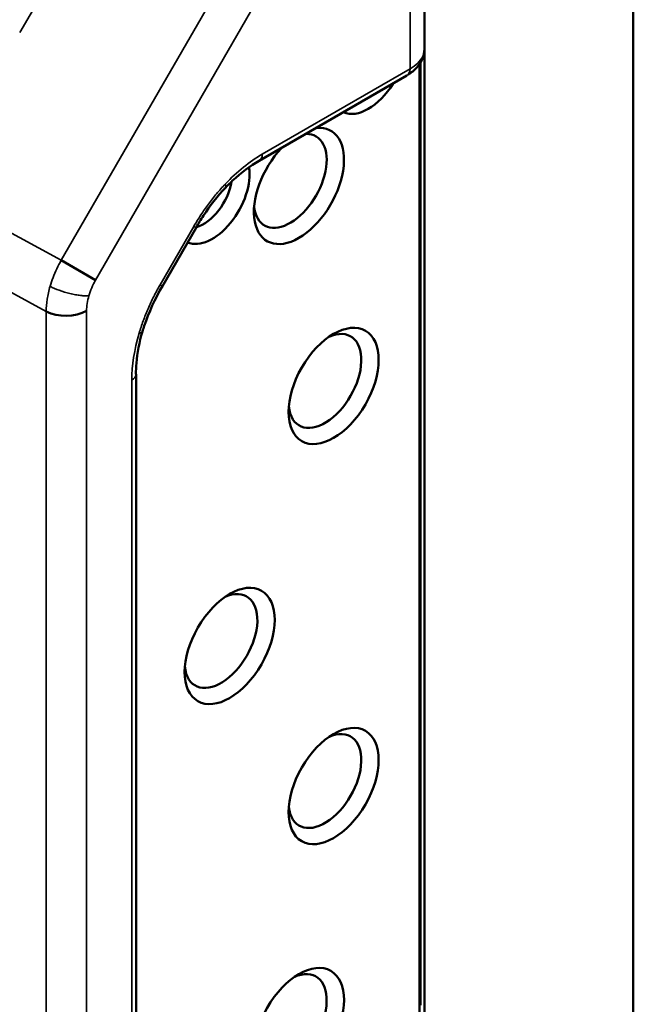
# Model space of a CAD drawing. Header units: millimetres. Extents: x 0 to 14369, y -869 to 2970.
# Tile 625 of 656: x 3867 to 3892, y 1467 to 1507. Entities that reach past the tile are written whole.
import ezdxf

# ---------------------------------------------------------------- set-up
doc = ezdxf.new("R2010")
doc.units = ezdxf.units.MM
doc.header["$LTSCALE"] = 10
doc.layers.add('Sichtbar (ISO)', color=7, linetype='Continuous', lineweight=50)
doc.layers.add('Sichtbar schmal (ISO)', color=7, linetype='Continuous', lineweight=35)

msp = doc.modelspace()

# ---------------------------------------------------------------- linework, layer by layer
at = {"layer": 'Sichtbar (ISO)'}
for p, q in [((3883.314, 1640.56), (3883.314, 1505.662)), ((3891.842, 1604.842), (3891.842, 1402.84)), ((3883.314, 1505.662), (3883.314, 1462.726)), ((3883.156, 1505.12), (3883.156, 1466.652)), ((3883.116, 1505.058), (3883.116, 1465.778)), ((3882.603, 1504.588), (3876.575, 1501.107)), ((3875.192, 1500.006), (3875.192, 1500.006)), ((3873.998, 1498.375), (3872.624, 1495.995)), ((3873.995, 1498.377), (3873.995, 1498.377)), ((3869.897, 1496.238), (3868.494, 1497.048)), ((3871.808, 1494.146), (3871.808, 1494.146)), ((3871.546, 1492.397), (3871.546, 1451.393))]:
    msp.add_line(p, q, dxfattribs=at)
for centre, major_axis, start_param, end_param in [((-11837.254, 10466.773), (-22051.119, 0), 2.360779, 2.364232), ((-11837.254, 10466.404), (22051.101, 0), 5.502377, 5.505825), ((-11837.254, 10462.435), (-22050.881, 0), 2.360784, 2.36424), ((3881.023, 1504.984), (-1.075, -1.862), 0.055774, 1.515022), ((3878.195, 1500.085), (-1.3, -2.252), 4.324437, 9.81273), ((3877.841, 1500.289), (-1.05, -1.819), 5.610706, 9.767231), ((3876.268, 1501.638), (0.305, -0.528), 6.278154, 6.283757), ((3874.659, 1499.677), (-1.075, -1.862), 0.063405, 2.53149), ((3874.305, 1499.881), (0.825, 1.429), 3.670599, 5.290257), ((3868.676, 1495.475), (-1.2, 0), 0.837758, 2.356194), ((3879.255, 1492.124), (-1.05, -1.819), 5.610706, 10.097257), ((3870.933, 1492.398), (0.61, 0), 6.282613, 6.288212), ((3875.013, 1481.51), (-1.05, -1.819), 5.610706, 10.097257), ((3879.255, 1475.794), (-1.05, -1.819), 5.610706, 10.097257), ((3877.841, 1465.996), (-1.05, -1.819), 5.610706, 10.097257)]:
    msp.add_ellipse(centre, major_axis=major_axis, ratio=0.57735, start_param=start_param, end_param=end_param, dxfattribs=at)
for centre in [(3879.609, 1491.92), (3875.366, 1481.306), (3879.609, 1475.59), (3878.195, 1465.792)]:
    msp.add_ellipse(centre, major_axis=(1.3, 2.252), ratio=0.57735, dxfattribs=at)
for points, knots in [([(3879.982, 1562.379), (3856.602, 1548.673), (3833.167, 1534.995), (3791.586, 1510.829), (3773.461, 1500.33), (3755.304, 1489.847)], [0, 0, 0, 0, 10.000026, 10.000026, 17.703225, 17.703225, 17.703225, 17.703225]), ([(3879.995, 1557.964), (3856.614, 1544.259), (3833.18, 1530.58), (3791.618, 1506.425), (3773.512, 1495.938), (3755.375, 1485.466)], [0, 0, 0, 0, 10.000026, 10.000026, 17.694901, 17.694901, 17.694901, 17.694901]), ([(3880.001, 1553.59), (3856.62, 1539.884), (3833.185, 1526.206), (3791.632, 1502.056), (3773.535, 1491.573), (3755.406, 1481.106)], [0, 0, 0, 0, 10.000026, 10.000026, 17.691281, 17.691281, 17.691281, 17.691281]), ([(3879.999, 1549.255), (3856.618, 1535.55), (3833.184, 1521.871), (3791.628, 1497.72), (3773.529, 1487.235), (3755.397, 1476.767)], [0, 0, 0, 0, 10.000026, 10.000026, 17.69239, 17.69239, 17.69239, 17.69239]), ([(3879.99, 1544.961), (3856.61, 1531.256), (3833.175, 1517.577), (3791.606, 1493.417), (3773.493, 1482.925), (3755.348, 1472.449)], [0, 0, 0, 0, 10.000026, 10.000026, 17.698231, 17.698231, 17.698231, 17.698231]), ([(3879.974, 1540.708), (3856.594, 1527.002), (3833.159, 1513.323), (3791.565, 1489.149), (3773.427, 1478.642), (3755.258, 1468.152)], [0, 0, 0, 0, 10.000026, 10.000026, 17.708784, 17.708784, 17.708784, 17.708784]), ([(3879.949, 1536.495), (3856.57, 1522.788), (3833.136, 1509.11), (3791.506, 1484.915), (3773.332, 1474.387), (3755.127, 1463.876)], [0, 0, 0, 0, 10.000026, 10.000026, 17.72403, 17.72403, 17.72403, 17.72403]), ([(3883.314, 1505.662), (3883.314, 1505.54), (3883.289, 1505.417), (3883.199, 1505.182), (3883.131, 1505.069), (3882.95, 1504.848), (3882.83, 1504.742), (3882.68, 1504.643), (3882.665, 1504.634), (3882.65, 1504.624)], [0, 0, 0, 0, 0.0440972, 0.0440972, 0.0902445, 0.0902445, 0.1446725, 0.1446725, 0.1506306, 0.1506306, 0.1506306, 0.1506306]), ([(3876.57, 1501.113), (3876.212, 1500.906), (3875.84, 1500.63), (3875.387, 1500.207), (3875.289, 1500.109), (3875.192, 1500.006)], [0, 0, 0, 0, 0.1592683, 0.1592683, 0.2042913, 0.2042913, 0.2042913, 0.2042913]), ([(3875.192, 1500.006), (3874.873, 1499.67), (3874.569, 1499.283), (3874.192, 1498.712), (3874.09, 1498.547), (3873.993, 1498.378)], [0, 0, 0, 0, 0.1476791, 0.1476791, 0.2059762, 0.2059762, 0.2059762, 0.2059762]), ([(3872.62, 1495.997), (3872.32, 1495.478), (3872.063, 1494.922), (3871.856, 1494.301), (3871.831, 1494.223), (3871.808, 1494.146)], [0, 0, 0, 0, 0.1798777, 0.1798777, 0.2055662, 0.2055662, 0.2055662, 0.2055662]), ([(3871.808, 1494.146), (3871.676, 1493.701), (3871.593, 1493.261), (3871.546, 1492.697), (3871.539, 1492.546), (3871.539, 1492.399)], [0, 0, 0, 0, 0.1480477, 0.1480477, 0.2043797, 0.2043797, 0.2043797, 0.2043797])]:
    msp.add_open_spline(points, degree=3, knots=knots, dxfattribs=at)
for points in [[(3879.916, 1532.322), (3859.869, 1520.57), (3839.782, 1508.837), (3819.656, 1497.125)], [(3879.599, 1525.237), (3862.076, 1514.965), (3844.523, 1504.708), (3826.939, 1494.466)]]:
    msp.add_open_spline(points, degree=3, dxfattribs=at)
at = {"layer": 'Sichtbar schmal (ISO)'}
for p, q in [((3882.728, 1504.863), (3882.728, 1640.088)), ((3866.797, 1506.345), (3873.011, 1517.108)), ((3868.494, 1497.048), (3878.388, 1514.185)), ((3879.791, 1513.375), (3869.897, 1496.238)), ((3876.699, 1501.382), (3882.728, 1504.863)), ((3859.492, 1501.942), (3868.494, 1497.048)), ((3867.873, 1494.96), (3858.654, 1499.973)), ((3872.529, 1496.05), (3873.903, 1498.43)), ((3873.995, 1498.377), (3873.903, 1498.43)), ((3872.529, 1496.05), (3872.621, 1495.996)), ((3867.873, 1344.097), (3867.873, 1494.96)), ((3869.525, 1494.985), (3869.525, 1344.122)), ((3871.371, 1451.148), (3871.371, 1492.152))]:
    msp.add_line(p, q, dxfattribs=at)
for centre, major_axis, ratio, start_param, end_param in [((-12053.698, 10565.294), (22355.302, 14.913), 0.576909, 5.502067, 5.505409), ((3882.296, 1505.12), (0.305, -0.529), 0.577349, 0.000605, 0.769389), ((3876.936, 1495.576), (2.662, 6.171), 0.597664, 0.677345, 1.020186), ((3876.268, 1501.638), (0.305, -0.528), 0.57735, 0.000572, 0.770264), ((3876.655, 1494.898), (-4.159, -5.445), 0.598583, 5.279379, 5.617622), ((3870.933, 1492.398), (0.61, 0), 0.57735, 5.512921, 6.282613)]:
    msp.add_ellipse(centre, major_axis=major_axis, ratio=ratio, start_param=start_param, end_param=end_param, dxfattribs=at)
for points in [[(3880.042, 1570.831), (3838.588, 1546.484), (3796.965, 1522.246), (3755.174, 1498.118)], [(3755.14, 1486.621), (3796.848, 1510.701), (3838.388, 1534.888), (3879.76, 1559.181)], [(3755.174, 1482.255), (3796.873, 1506.33), (3838.404, 1530.511), (3879.766, 1554.798)], [(3755.168, 1477.915), (3796.868, 1501.991), (3838.401, 1526.173), (3879.765, 1550.461)], [(3755.121, 1473.601), (3796.834, 1497.684), (3838.38, 1521.874), (3879.757, 1546.169)], [(3755.034, 1469.313), (3796.771, 1493.41), (3838.34, 1517.613), (3879.741, 1541.922)], [(3754.907, 1465.05), (3796.679, 1489.167), (3838.283, 1513.391), (3879.718, 1537.72)], [(3754.739, 1460.814), (3796.556, 1484.957), (3838.205, 1509.207), (3879.686, 1533.564)], [(3817.906, 1493.489), (3837.325, 1504.797), (3856.708, 1516.129), (3876.054, 1527.483)], [(3882.728, 1504.863), (3882.849, 1504.933), (3883.063, 1505.09), (3883.27, 1505.372), (3883.314, 1505.567), (3883.314, 1505.662)], [(3869.897, 1496.238), (3869.779, 1496.033), (3869.685, 1495.818), (3869.621, 1495.603)]]:
    msp.add_open_spline(points, degree=3, dxfattribs=at)
for points, knots in [([(3819.759, 1497.33), (3820.94, 1498.02), (3822.12, 1498.707), (3827.569, 1501.879), (3831.836, 1504.365), (3840.707, 1509.538), (3845.312, 1512.226), (3855.086, 1517.934), (3860.254, 1520.956), (3869.357, 1526.283), (3873.294, 1528.589), (3878.158, 1531.439), (3879.088, 1531.984), (3880.018, 1532.534)], [-0.503027, -0.503027, -0.503027, -0.503027, 0, 0, 1.818882, 1.818882, 3.783765, 3.783765, 5.991001, 5.991001, 7.673858, 7.673858, 8.071317, 8.071317, 8.071317, 8.071317]), ([(3873.903, 1498.43), (3873.995, 1498.59), (3874.091, 1498.746), (3874.191, 1498.898), (3874.291, 1499.05), (3874.395, 1499.199), (3874.502, 1499.344), (3874.61, 1499.489), (3874.72, 1499.629), (3874.834, 1499.766), (3874.948, 1499.902), (3875.066, 1500.034), (3875.186, 1500.161)], [0, 0, 0, 0, 0.25, 0.25, 0.25, 0.5, 0.5, 0.5, 0.75, 0.75, 0.75, 1, 1, 1, 1]), ([(3875.192, 1500.006), (3875.203, 1500.018), (3875.22, 1500.056), (3875.206, 1500.117), (3875.186, 1500.161)], [0.5845707, 0.5845707, 0.5845707, 0.5845707, 0.75, 1, 1, 1, 1]), ([(3868.494, 1497.048), (3868.43, 1496.934), (3868.37, 1496.819), (3868.314, 1496.701), (3868.258, 1496.584), (3868.206, 1496.464), (3868.159, 1496.345), (3868.113, 1496.226), (3868.072, 1496.107), (3868.039, 1495.987)], [0.0000001, 0.0000001, 0.0000001, 0.0000001, 0.3333333, 0.3333333, 0.3333333, 0.6666667, 0.6666667, 0.6666667, 1, 1, 1, 1]), ([(3867.873, 1494.96), (3867.875, 1495.12), (3867.89, 1495.287), (3867.917, 1495.459), (3867.945, 1495.632), (3867.985, 1495.809), (3868.039, 1495.987)], [0.0000002, 0.0000002, 0.0000002, 0.0000002, 0.5, 0.5, 0.5, 1, 1, 1, 1]), ([(3868.039, 1495.987), (3868.147, 1495.928), (3868.398, 1495.817), (3868.775, 1495.707), (3869.074, 1495.642), (3869.283, 1495.609), (3869.469, 1495.595), (3869.574, 1495.598), (3869.621, 1495.603)], [0, 0, 0, 0, 0.25, 0.5, 0.625, 0.75, 0.875, 1, 1, 1, 1]), ([(3871.671, 1494.074), (3871.721, 1494.241), (3871.777, 1494.409), (3871.838, 1494.576), (3871.899, 1494.742), (3871.965, 1494.909), (3872.037, 1495.074), (3872.109, 1495.239), (3872.186, 1495.404), (3872.268, 1495.566), (3872.35, 1495.729), (3872.437, 1495.89), (3872.529, 1496.05)], [0, 0, 0, 0, 0.25, 0.25, 0.25, 0.5, 0.5, 0.5, 0.75, 0.75, 0.75, 0.9999997, 0.9999997, 0.9999997, 0.9999997]), ([(3869.621, 1495.603), (3869.59, 1495.495), (3869.566, 1495.389), (3869.549, 1495.286), (3869.533, 1495.182), (3869.525, 1495.082), (3869.525, 1494.985)], [0.0000001, 0.0000001, 0.0000001, 0.0000001, 0.5, 0.5, 0.5, 1, 1, 1, 1]), ([(3871.671, 1494.074), (3871.719, 1494.078), (3871.779, 1494.096), (3871.804, 1494.131), (3871.808, 1494.146)], [0, 0, 0, 0, 0.25, 0.4154101, 0.4154101, 0.4154101, 0.4154101])]:
    msp.add_open_spline(points, degree=3, knots=knots, dxfattribs=at)

doc.saveas('drawing.dxf')
